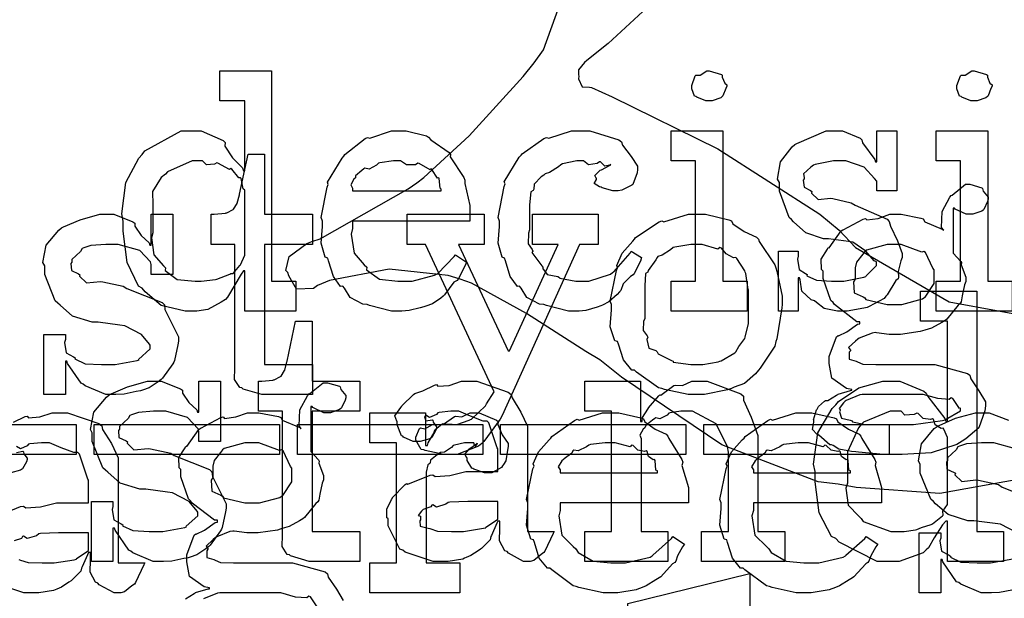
# Model space of a CAD drawing. Extents: x 0 to 8.5, y 0 to 11.
# Tile 356 of 379: x 5.465 to 5.92, y 9.241 to 9.508. Entities that reach past the tile are written whole.
import ezdxf

# ---------------------------------------------------------------- set-up
doc = ezdxf.new("R2010")
doc.units = 0
doc.layers.get('0').update_dxf_attribs({"linetype": 'CONTINUOUS'})

msp = doc.modelspace()

# ---------------------------------------------------------------- linework, layer by layer
at = {"color": 0}
for points in [[(5.92632, 9.29579), (5.89031, 9.28928), (5.85157, 9.29215), (5.84326, 9.29362), (5.83404, 9.29471), (5.78939, 9.31185), (5.74306, 9.34304), (5.73301, 9.35113), (5.72661, 9.35493), (5.69911, 9.37261), (5.67367, 9.38661), (5.66835, 9.38846), (5.66282, 9.39014), (5.63553, 9.39301), (5.60801, 9.38781), (5.60238, 9.38542), (5.60238, 9.38542), (5.60058, 9.38417), (5.59278, 9.38374), (5.58914, 9.38997), (5.58871, 9.3915), (5.58783, 9.39242), (5.58931, 9.39893), (5.59744, 9.40494), (5.59978, 9.40582), (5.60363, 9.40701), (5.64437, 9.43012), (5.64839, 9.43294), (5.65153, 9.43539), (5.67258, 9.45475), (5.69754, 9.4821), (5.70264, 9.4885), (5.70697, 9.49447), (5.71837, 9.52615)], [(5.76497, 9.52349), (5.73693, 9.4974), (5.72694, 9.48958), (5.72592, 9.48861), (5.72314, 9.48519), (5.72314, 9.48286), (5.72325, 9.48221), (5.72319, 9.48101), (5.72483, 9.47732), (5.72825, 9.47721), (5.72911, 9.477), (5.73876, 9.47276), (5.7876, 9.44868), (5.83485, 9.4184), (5.84369, 9.41103), (5.85124, 9.403), (5.89458, 9.37793), (5.94185, 9.36925)], [(5.54135, 9.24061), (5.54536, 9.24311), (5.5459, 9.24333), (5.54606, 9.24354), (5.55186, 9.24517), (5.5524, 9.24528), (5.5524, 9.24571), (5.54997, 9.2461), (5.54318, 9.25087), (5.54199, 9.25776), (5.54199, 9.26004), (5.54194, 9.26096), (5.54542, 9.27001), (5.54611, 9.27067), (5.54622, 9.27051), (5.55018, 9.27229), (5.55512, 9.27587), (5.5561, 9.2761), (5.5561, 9.27696), (5.55474, 9.27701), (5.54449, 9.28489), (5.54372, 9.28586), (5.54275, 9.28683), (5.53917, 9.29704), (5.53917, 9.3004), (5.53836, 9.30117), (5.53831, 9.30599), (5.54113, 9.31049), (5.54156, 9.31125), (5.54194, 9.31108), (5.54753, 9.31896), (5.54829, 9.3195), (5.54844, 9.31956), (5.55772, 9.32443), (5.55871, 9.32471), (5.5594, 9.32406), (5.56461, 9.32471), (5.5701, 9.32667), (5.57194, 9.32667), (5.57531, 9.32667), (5.58442, 9.32487), (5.58539, 9.32449), (5.58615, 9.32319), (5.59429, 9.31982), (5.59494, 9.31928), (5.59397, 9.32058), (5.59429, 9.32801), (5.59782, 9.33453), (5.59842, 9.33535), (5.5989, 9.3355), (5.60504, 9.34056), (5.6071, 9.34056), (5.6071, 9.34056), (5.61253, 9.33892), (5.61296, 9.3386), (5.61322, 9.33735), (5.61556, 9.33458), (5.61556, 9.33361), (5.61518, 9.33251), (5.61356, 9.32894), (5.61317, 9.32861), (5.61263, 9.32813), (5.60846, 9.32667), (5.6071, 9.32667), (5.60531, 9.32667), (5.60032, 9.32904), (5.59993, 9.32949), (5.59928, 9.32949), (5.59928, 9.30994), (5.59939, 9.30871), (5.60286, 9.3049), (5.60319, 9.30431), (5.60297, 9.30333), (5.60514, 9.29758), (5.60514, 9.29562), (5.60454, 9.29406), (5.60346, 9.28896), (5.60297, 9.28618), (5.60254, 9.28543), (5.60167, 9.28467), (5.59636, 9.27815), (5.5956, 9.27761), (5.59403, 9.27669), (5.58925, 9.27408), (5.58615, 9.27317), (5.58518, 9.27285), (5.58399, 9.2724), (5.57493, 9.27111), (5.57194, 9.27111), (5.56976, 9.27111), (5.56392, 9.27186), (5.56326, 9.27197), (5.56185, 9.27175), (5.55583, 9.26932), (5.55524, 9.26893), (5.5541, 9.26807), (5.55089, 9.26503), (5.55176, 9.26389), (5.55176, 9.26351), (5.55122, 9.26286), (5.55126, 9.25971), (5.55447, 9.25879), (5.55501, 9.25851), (5.55501, 9.25851), (5.55757, 9.25738), (5.56358, 9.25722), (5.56565, 9.25722), (5.58539, 9.25722), (5.59082, 9.25722), (5.6059, 9.2531), (5.6071, 9.25222), (5.60742, 9.25065), (5.61117, 9.24511), (5.61426, 9.2399)], [(5.46181, 9.32232), (5.46712, 9.32493), (5.4681, 9.32514), (5.46881, 9.32437), (5.47401, 9.32476), (5.47965, 9.32667), (5.48156, 9.32667), (5.48682, 9.32667), (5.50131, 9.32161), (5.50261, 9.32058), (5.50304, 9.31896), (5.50706, 9.31244), (5.51019, 9.30588), (5.51019, 9.30365), (5.51019, 9.25722), (5.52257, 9.25722), (5.52214, 9.25629), (5.51828, 9.24815), (5.51779, 9.24744), (5.5166, 9.24664), (5.51318, 9.24388), (5.51139, 9.24333), (5.51085, 9.24333), (5.50836, 9.24333), (5.50142, 9.24713), (5.50087, 9.24789), (5.49968, 9.24826), (5.49724, 9.25287), (5.4974, 9.25857), (5.4974, 9.26047), (5.4974, 9.26199), (5.49653, 9.26199), (5.49599, 9.26101), (5.4936, 9.25543), (5.49328, 9.25483), (5.49294, 9.25336), (5.48899, 9.2494), (5.4885, 9.24897), (5.48736, 9.24826), (5.48394, 9.24604), (5.48182, 9.24511), (5.48112, 9.24485), (5.48025, 9.24447), (5.47358, 9.24333), (5.47136, 9.24333), (5.47136, 9.24333), (5.46664, 9.24333), (5.45361, 9.24767)], [(5.92606, 9.27106), (5.91829, 9.27513), (5.91596, 9.27544), (5.90597, 9.27675), (5.90326, 9.27675), (5.89415, 9.27957), (5.88835, 9.28461), (5.88732, 9.28564), (5.88607, 9.28668), (5.88124, 9.29878), (5.88124, 9.30279), (5.88037, 9.30436), (5.88189, 9.31233), (5.88775, 9.31933), (5.88906, 9.32036), (5.88997, 9.32081), (5.89757, 9.32417), (5.90679, 9.32667), (5.90989, 9.32667), (5.91314, 9.32667), (5.92204, 9.32324)], [(5.45492, 9.27914), (5.46511, 9.28326), (5.46636, 9.28347), (5.4675, 9.28271), (5.47433, 9.2831), (5.48167, 9.285), (5.48415, 9.285), (5.49653, 9.285), (5.49653, 9.29542), (5.49621, 9.29596), (5.49235, 9.30751), (5.49154, 9.30821), (5.48969, 9.30821), (5.48389, 9.31049), (5.47851, 9.31278), (5.47678, 9.31278), (5.47478, 9.31278), (5.46935, 9.31222), (5.46875, 9.31213), (5.4681, 9.31136), (5.46496, 9.30994), (5.46322, 9.31099)], [(5.92529, 9.3099), (5.91521, 9.31278), (5.91183, 9.31278), (5.9095, 9.31278), (5.90261, 9.31228), (5.89936, 9.31114), (5.8986, 9.31082), (5.89779, 9.30951), (5.89382, 9.30578), (5.89382, 9.30453), (5.89333, 9.30388), (5.89356, 9.30063), (5.89686, 9.2991), (5.89751, 9.29867), (5.89729, 9.29801), (5.9005, 9.29492), (5.90701, 9.29557), (5.90815, 9.29542), (5.91749, 9.29346), (5.91917, 9.29232), (5.93549, 9.28581)], [(5.46317, 9.30832), (5.46604, 9.30886), (5.46636, 9.30865), (5.46653, 9.30772), (5.4681, 9.30567), (5.4681, 9.30496), (5.46783, 9.30399), (5.46593, 9.30072), (5.4655, 9.3004), (5.46506, 9.30003), (5.4605, 9.29889)], [(5.46431, 9.25879), (5.46506, 9.25851), (5.46506, 9.25851), (5.46853, 9.25738), (5.47504, 9.25722), (5.47721, 9.25722), (5.47721, 9.25722), (5.48063, 9.25722), (5.4899, 9.25868), (5.49089, 9.25896), (5.49083, 9.25911), (5.49653, 9.26292), (5.49653, 9.26417), (5.49653, 9.27111), (5.48568, 9.27111), (5.48264, 9.27111), (5.47433, 9.27078), (5.47353, 9.27067), (5.47244, 9.26981), (5.46815, 9.26844), (5.46636, 9.26953), (5.46593, 9.26938), (5.46556, 9.26856), (5.46203, 9.26742)], [(5.92361, 9.24468), (5.91797, 9.24354), (5.91417, 9.24333), (5.91292, 9.24333), (5.91292, 9.24333), (5.90944, 9.24333), (5.90001, 9.24735), (5.89903, 9.2481), (5.89806, 9.24854), (5.89176, 9.25776), (5.89144, 9.25874), (5.89079, 9.25874), (5.89079, 9.24333), (5.88081, 9.24333), (5.88081, 9.27111), (5.89079, 9.27111), (5.89079, 9.26872), (5.89035, 9.26736), (5.89111, 9.26258), (5.89458, 9.26079), (5.89535, 9.26025), (5.89524, 9.25982), (5.89996, 9.2576), (5.90756, 9.25722), (5.9101, 9.25722), (5.91379, 9.25722), (5.92399, 9.25906)], [(5.60226, 9.23693), (5.59912, 9.24154), (5.59842, 9.24181), (5.59754, 9.24104), (5.59224, 9.24143), (5.58544, 9.24333), (5.58322, 9.24333), (5.55718, 9.24333), (5.5561, 9.24317), (5.54975, 9.24061)]]:
    msp.add_lwpolyline(points, dxfattribs=at)
for points in [[(5.54492, 9.37364), (5.54118, 9.37364), (5.53006, 9.37631), (5.52274, 9.38254), (5.52126, 9.38428), (5.51958, 9.38519), (5.51443, 9.39615), (5.51258, 9.41054), (5.51258, 9.41531), (5.51193, 9.41868), (5.51378, 9.43311), (5.51981, 9.44439), (5.52126, 9.44612), (5.52251, 9.44769), (5.53928, 9.45697), (5.54492, 9.45697), (5.54861, 9.45697), (5.55871, 9.45247), (5.55968, 9.45156), (5.55957, 9.44997), (5.5631, 9.44456), (5.56771, 9.43983), (5.56814, 9.43853), (5.56879, 9.43853), (5.56879, 9.47086), (5.55729, 9.47086), (5.55729, 9.48475), (5.58117, 9.48475), (5.58117, 9.38753), (5.59244, 9.38753), (5.59244, 9.37364), (5.56879, 9.37364), (5.56879, 9.39231), (5.56814, 9.39231), (5.56706, 9.39068), (5.56082, 9.38004), (5.5599, 9.37907), (5.55789, 9.37776), (5.55165, 9.37435), (5.5466, 9.37364), (5.54492, 9.37364)], [(5.78358, 9.47086), (5.78207, 9.47086), (5.77783, 9.4725), (5.7775, 9.47282), (5.77681, 9.47299), (5.77556, 9.47646), (5.77556, 9.4776), (5.77556, 9.47803), (5.77556, 9.47803), (5.77718, 9.48247), (5.7775, 9.48281), (5.7775, 9.48281), (5.7794, 9.48281), (5.7825, 9.48475), (5.78358, 9.48475), (5.78358, 9.48475), (5.78928, 9.48312), (5.78965, 9.48281), (5.78965, 9.48188), (5.79081, 9.47911), (5.79183, 9.47831), (5.79183, 9.47803), (5.79183, 9.4776), (5.79135, 9.47657), (5.78999, 9.47314), (5.78965, 9.47282), (5.78901, 9.47233), (5.78494, 9.47086), (5.78358, 9.47086)], [(5.90619, 9.47086), (5.90468, 9.47086), (5.90044, 9.4725), (5.90012, 9.47282), (5.89942, 9.47299), (5.89817, 9.47646), (5.89817, 9.4776), (5.89817, 9.47803), (5.89817, 9.47803), (5.89979, 9.48247), (5.90012, 9.48281), (5.90012, 9.48281), (5.90201, 9.48281), (5.90511, 9.48475), (5.90619, 9.48475), (5.90619, 9.48475), (5.91189, 9.48312), (5.91228, 9.48281), (5.91228, 9.48188), (5.91342, 9.47911), (5.91444, 9.47831), (5.91444, 9.47803), (5.91444, 9.4776), (5.91396, 9.47657), (5.9126, 9.47314), (5.91228, 9.47282), (5.91162, 9.47233), (5.90756, 9.47086), (5.90619, 9.47086)], [(5.64035, 9.37364), (5.63661, 9.37364), (5.62646, 9.37619), (5.62538, 9.37668), (5.62332, 9.3769), (5.61746, 9.37993), (5.61486, 9.38428), (5.6141, 9.38514), (5.61312, 9.3851), (5.60975, 9.38971), (5.60753, 9.39692), (5.60715, 9.39817), (5.60596, 9.3986), (5.60417, 9.40506), (5.60476, 9.41276), (5.60476, 9.41531), (5.60417, 9.41689), (5.60693, 9.43099), (5.60736, 9.43224), (5.60699, 9.43326), (5.61376, 9.44439), (5.61453, 9.44526), (5.61507, 9.44601), (5.62451, 9.45344), (5.6256, 9.45394), (5.62668, 9.45356), (5.63661, 9.45697), (5.63992, 9.45697), (5.64339, 9.45697), (5.65278, 9.45464), (5.65381, 9.45415), (5.65479, 9.45281), (5.66331, 9.447), (5.66401, 9.44612), (5.66385, 9.44504), (5.67014, 9.43539), (5.67051, 9.43419), (5.67063, 9.43261), (5.6729, 9.42242), (5.6729, 9.419), (5.6729, 9.41531), (5.61865, 9.41531), (5.61865, 9.41183), (5.61806, 9.40918), (5.61936, 9.40044), (5.62408, 9.39512), (5.62517, 9.39404), (5.62511, 9.39268), (5.63103, 9.38835), (5.63965, 9.38753), (5.64253, 9.38753), (5.64626, 9.38753), (5.65653, 9.39025), (5.6575, 9.39079), (5.6581, 9.39111), (5.66564, 9.39882), (5.66618, 9.39968), (5.67139, 9.39621), (5.67079, 9.39481), (5.66749, 9.38846), (5.66704, 9.38775), (5.66547, 9.38704), (5.66118, 9.38112), (5.66054, 9.38058), (5.6594, 9.37961), (5.65554, 9.37696), (5.6525, 9.37592), (5.65164, 9.3756), (5.6499, 9.37517), (5.64475, 9.37392), (5.64144, 9.37364), (5.64035, 9.37364)], [(5.72239, 9.37364), (5.71858, 9.37364), (5.70828, 9.37619), (5.70719, 9.37668), (5.70514, 9.3769), (5.69928, 9.37993), (5.69667, 9.38428), (5.6959, 9.38514), (5.69493, 9.3851), (5.69157, 9.38971), (5.68935, 9.39692), (5.68896, 9.39817), (5.68778, 9.3986), (5.68599, 9.40506), (5.68658, 9.41276), (5.68658, 9.41531), (5.68599, 9.41694), (5.68875, 9.43121), (5.68918, 9.43246), (5.68881, 9.43349), (5.69575, 9.44482), (5.69656, 9.44569), (5.6971, 9.4464), (5.70714, 9.4535), (5.70828, 9.45394), (5.70936, 9.45356), (5.71994, 9.45697), (5.72347, 9.45697), (5.72835, 9.45697), (5.74181, 9.45285), (5.743, 9.45199), (5.74354, 9.45042), (5.7475, 9.44521), (5.75038, 9.44069), (5.75038, 9.43918), (5.75028, 9.43756), (5.74821, 9.43224), (5.74778, 9.43181), (5.74658, 9.43132), (5.74322, 9.42953), (5.74143, 9.42919), (5.74083, 9.42919), (5.73904, 9.42919), (5.73406, 9.43067), (5.73367, 9.43093), (5.73281, 9.43104), (5.73047, 9.43261), (5.7315, 9.43446), (5.7315, 9.43506), (5.73133, 9.43506), (5.73063, 9.43636), (5.73292, 9.43853), (5.73324, 9.43875), (5.73324, 9.43875), (5.73378, 9.43892), (5.73747, 9.44103), (5.73801, 9.44114), (5.73801, 9.44157), (5.73768, 9.44114), (5.73535, 9.44065), (5.73335, 9.4426), (5.73281, 9.44265), (5.73182, 9.44194), (5.72781, 9.44129), (5.72553, 9.44308), (5.72478, 9.44308), (5.72233, 9.44308), (5.71576, 9.44168), (5.715, 9.44135), (5.71386, 9.44032), (5.70979, 9.43778), (5.70768, 9.43707), (5.70719, 9.43658), (5.70589, 9.43576), (5.70269, 9.43235), (5.70247, 9.43007), (5.70221, 9.42942), (5.70117, 9.42876), (5.70047, 9.42275), (5.70047, 9.42074), (5.70047, 9.41118), (5.69997, 9.40972), (5.69993, 9.40483), (5.70171, 9.40218), (5.70199, 9.40142), (5.70156, 9.40072), (5.70622, 9.39458), (5.70676, 9.39404), (5.70649, 9.39356), (5.70861, 9.39051), (5.7136, 9.3896), (5.71436, 9.38926), (5.71446, 9.38883), (5.72185, 9.38753), (5.72433, 9.38753), (5.72797, 9.38753), (5.73801, 9.39079), (5.73888, 9.39144), (5.73947, 9.39176), (5.74701, 9.40044), (5.74756, 9.40142), (5.75233, 9.39839), (5.75185, 9.39681), (5.74886, 9.391), (5.74843, 9.39035), (5.74713, 9.38965), (5.74387, 9.38624), (5.74274, 9.38325), (5.74214, 9.38254), (5.74104, 9.38129), (5.73719, 9.37787), (5.73426, 9.37646), (5.73346, 9.37603), (5.73172, 9.37549), (5.72661, 9.37397), (5.72342, 9.37364), (5.72239, 9.37364)], [(5.766, 9.38753), (5.77729, 9.38753), (5.77729, 9.44308), (5.766, 9.44308), (5.766, 9.45697), (5.78988, 9.45697), (5.78988, 9.38753), (5.80117, 9.38753), (5.80117, 9.37364), (5.766, 9.37364), (5.766, 9.38753)], [(5.84494, 9.37364), (5.84289, 9.37364), (5.83686, 9.37483), (5.83322, 9.37765), (5.83236, 9.37842), (5.83074, 9.37879), (5.8265, 9.38286), (5.82568, 9.38807), (5.82542, 9.38906), (5.82476, 9.38906), (5.82476, 9.37364), (5.81565, 9.37364), (5.81565, 9.40142), (5.82476, 9.40142), (5.82476, 9.39903), (5.82443, 9.39763), (5.82519, 9.3929), (5.82818, 9.39111), (5.82889, 9.39057), (5.82883, 9.38997), (5.83328, 9.38792), (5.84022, 9.38753), (5.84256, 9.38753), (5.84592, 9.38753), (5.85519, 9.38937), (5.85601, 9.38971), (5.85618, 9.38992), (5.861, 9.39481), (5.861, 9.39643), (5.85992, 9.39692), (5.85612, 9.40136), (5.8501, 9.40549), (5.84799, 9.40576), (5.83886, 9.40707), (5.83653, 9.40707), (5.82824, 9.40989), (5.82264, 9.41493), (5.82172, 9.41596), (5.82064, 9.41699), (5.81608, 9.4291), (5.81608, 9.43311), (5.81526, 9.43468), (5.81663, 9.44265), (5.82206, 9.44965), (5.82324, 9.45068), (5.82417, 9.45111), (5.83778, 9.45697), (5.84233, 9.45697), (5.84532, 9.45697), (5.85351, 9.45356), (5.85428, 9.45285), (5.85454, 9.45139), (5.86029, 9.44374), (5.86057, 9.44265), (5.86122, 9.44265), (5.86122, 9.45697), (5.87033, 9.45697), (5.87033, 9.42919), (5.86122, 9.42919), (5.86122, 9.43375), (5.86014, 9.43494), (5.85525, 9.44021), (5.84685, 9.44308), (5.84407, 9.44308), (5.84104, 9.44308), (5.83263, 9.44146), (5.83192, 9.44114), (5.83068, 9.44021), (5.82721, 9.43713), (5.82758, 9.43544), (5.82758, 9.43485), (5.82715, 9.43414), (5.82753, 9.43093), (5.83046, 9.42942), (5.83106, 9.42899), (5.83089, 9.42822), (5.83399, 9.42524), (5.83979, 9.42589), (5.84082, 9.42572), (5.84928, 9.42378), (5.85113, 9.42264), (5.86589, 9.41613), (5.86686, 9.4151), (5.86746, 9.41297), (5.87076, 9.40619), (5.87294, 9.40033), (5.87294, 9.39839), (5.87218, 9.39697), (5.87104, 9.39199), (5.87125, 9.38932), (5.87099, 9.38861), (5.8699, 9.38781), (5.86594, 9.38118), (5.86535, 9.38058), (5.86447, 9.3795), (5.85753, 9.37571), (5.85667, 9.37537), (5.85508, 9.37494), (5.84744, 9.37364), (5.84494, 9.37364)], [(5.88861, 9.38753), (5.8999, 9.38753), (5.8999, 9.44308), (5.88861, 9.44308), (5.88861, 9.45697), (5.91249, 9.45697), (5.91249, 9.38753), (5.92378, 9.38753), (5.92378, 9.37364), (5.88861, 9.37364), (5.88861, 9.38753)], [(5.54861, 9.38753), (5.54861, 9.38753), (5.55518, 9.38829), (5.55578, 9.3884), (5.55578, 9.3884), (5.56179, 9.39074), (5.56228, 9.391), (5.56342, 9.391), (5.56651, 9.39475), (5.56685, 9.39512), (5.56685, 9.39512), (5.56879, 9.39953), (5.56879, 9.40099), (5.56879, 9.42964), (5.56808, 9.43018), (5.56717, 9.4349), (5.56685, 9.43528), (5.56603, 9.43522), (5.56272, 9.43935), (5.56228, 9.43961), (5.56174, 9.43913), (5.55637, 9.44211), (5.55578, 9.44222), (5.55485, 9.44163), (5.55106, 9.44125), (5.54921, 9.44308), (5.54861, 9.44308), (5.54449, 9.44308), (5.5331, 9.43804), (5.53212, 9.43701), (5.53017, 9.43549), (5.52604, 9.42893), (5.52626, 9.42279), (5.52626, 9.42074), (5.52626, 9.40989), (5.52561, 9.40756), (5.52675, 9.39963), (5.53114, 9.39464), (5.53212, 9.39361), (5.53201, 9.39242), (5.53749, 9.38829), (5.54579, 9.38753), (5.54861, 9.38753)], [(5.57964, 9.33507), (5.57661, 9.33507), (5.56803, 9.33763), (5.56749, 9.33811), (5.56646, 9.33837), (5.56407, 9.34207), (5.56424, 9.34728), (5.56424, 9.34896), (5.56424, 9.40451), (5.55317, 9.40451), (5.55317, 9.4184), (5.55469, 9.4184), (5.55469, 9.4184), (5.55979, 9.41894), (5.56011, 9.41906), (5.56044, 9.41911), (5.56337, 9.42062), (5.56358, 9.42079), (5.56358, 9.42079), (5.56521, 9.42333), (5.56532, 9.42361), (5.56532, 9.42361), (5.56629, 9.42736), (5.5664, 9.42774), (5.57032, 9.44618), (5.5779, 9.44618), (5.5779, 9.4184), (5.60004, 9.4184), (5.60004, 9.40451), (5.5779, 9.40451), (5.5779, 9.34896), (5.60004, 9.34896), (5.60004, 9.33507), (5.59907, 9.33507), (5.59685, 9.33507), (5.59614, 9.33507), (5.59489, 9.33507), (5.59207, 9.33507), (5.59115, 9.33507), (5.58974, 9.33507), (5.58653, 9.33507), (5.5855, 9.33507), (5.58404, 9.33507), (5.58074, 9.33507), (5.57964, 9.33507)], [(5.61865, 9.42919), (5.65967, 9.42919), (5.65967, 9.43007), (5.65913, 9.4305), (5.65875, 9.4349), (5.65858, 9.43528), (5.65793, 9.43517), (5.65533, 9.43913), (5.65489, 9.4394), (5.65451, 9.43901), (5.64942, 9.44189), (5.64882, 9.442), (5.64779, 9.44135), (5.64356, 9.44125), (5.64079, 9.44308), (5.63992, 9.44308), (5.63758, 9.44308), (5.63124, 9.44222), (5.63058, 9.442), (5.62978, 9.44114), (5.62631, 9.43935), (5.62429, 9.43967), (5.62386, 9.4394), (5.62289, 9.43864), (5.62001, 9.43625), (5.62001, 9.43549), (5.61996, 9.43528), (5.61925, 9.43463), (5.61789, 9.43201), (5.61865, 9.43056), (5.61865, 9.43007), (5.61865, 9.42919)], [(5.86843, 9.30729), (5.86421, 9.30729), (5.85265, 9.30838), (5.85151, 9.3086), (5.8495, 9.30871), (5.84358, 9.30985), (5.84093, 9.31153), (5.84022, 9.31185), (5.83936, 9.31179), (5.83425, 9.31635), (5.83393, 9.31685), (5.83344, 9.31674), (5.83132, 9.31885), (5.83197, 9.32226), (5.83197, 9.32335), (5.83182, 9.3234), (5.83322, 9.32796), (5.8335, 9.32835), (5.8335, 9.32835), (5.8341, 9.32954), (5.83697, 9.33197), (5.8374, 9.33225), (5.8374, 9.33225), (5.83849, 9.33236), (5.8425, 9.33485), (5.84304, 9.33507), (5.84321, 9.33529), (5.84901, 9.33692), (5.84956, 9.33703), (5.84956, 9.33746), (5.84711, 9.33783), (5.84033, 9.34261), (5.83914, 9.3495), (5.83914, 9.35178), (5.83908, 9.35271), (5.84256, 9.36176), (5.84326, 9.36242), (5.84337, 9.36225), (5.84733, 9.36404), (5.85226, 9.36762), (5.85325, 9.36783), (5.85325, 9.36871), (5.85189, 9.36876), (5.84164, 9.37663), (5.84088, 9.37761), (5.8399, 9.37858), (5.83632, 9.38878), (5.83632, 9.39214), (5.8355, 9.3929), (5.83544, 9.39774), (5.83826, 9.40224), (5.83871, 9.403), (5.83908, 9.40283), (5.84467, 9.41069), (5.84543, 9.41124), (5.8456, 9.41129), (5.85487, 9.41618), (5.85585, 9.41644), (5.85656, 9.41581), (5.86176, 9.41644), (5.86724, 9.4184), (5.86908, 9.4184), (5.87244, 9.4184), (5.88157, 9.41661), (5.88254, 9.41624), (5.88331, 9.41493), (5.89144, 9.41157), (5.89208, 9.41103), (5.89111, 9.41233), (5.89144, 9.41976), (5.89497, 9.42626), (5.89556, 9.42708), (5.89606, 9.42725), (5.90218, 9.43229), (5.90424, 9.43229), (5.90424, 9.43229), (5.90967, 9.43067), (5.9101, 9.43033), (5.91038, 9.4291), (5.91271, 9.42632), (5.91271, 9.42535), (5.91233, 9.42426), (5.91069, 9.42068), (5.91032, 9.42036), (5.90978, 9.41986), (5.9056, 9.4184), (5.90424, 9.4184), (5.90246, 9.4184), (5.89746, 9.42079), (5.89708, 9.42122), (5.89643, 9.42122), (5.89643, 9.40169), (5.89654, 9.40044), (5.90001, 9.39665), (5.90033, 9.39606), (5.90012, 9.39507), (5.90229, 9.38932), (5.90229, 9.38737), (5.90169, 9.38579), (5.90061, 9.38069), (5.90012, 9.37793), (5.89968, 9.37717), (5.89882, 9.37642), (5.8935, 9.3699), (5.89274, 9.36936), (5.89117, 9.36843), (5.88639, 9.36583), (5.88331, 9.3649), (5.88232, 9.36458), (5.88113, 9.36415), (5.87207, 9.36285), (5.86908, 9.36285), (5.86692, 9.36285), (5.86106, 9.36361), (5.8604, 9.36372), (5.859, 9.3635), (5.85297, 9.36106), (5.85238, 9.36068), (5.85124, 9.35981), (5.84804, 9.35678), (5.8489, 9.35562), (5.8489, 9.35525), (5.84836, 9.3546), (5.84842, 9.35146), (5.85161, 9.35053), (5.85215, 9.35026), (5.85215, 9.35026), (5.85471, 9.34913), (5.86074, 9.34896), (5.86279, 9.34896), (5.88254, 9.34896), (5.88797, 9.34896), (5.90306, 9.34483), (5.90424, 9.34397), (5.90457, 9.34239), (5.90831, 9.33686), (5.9114, 9.33165), (5.9114, 9.32986), (5.91114, 9.32747), (5.90826, 9.31967), (5.90235, 9.31461), (5.90056, 9.31358), (5.89822, 9.31201), (5.88629, 9.30811), (5.87289, 9.30729), (5.86843, 9.30729)], [(5.50792, 9.33507), (5.50444, 9.33507), (5.49501, 9.33908), (5.49403, 9.33985), (5.49306, 9.34028), (5.48676, 9.3495), (5.48643, 9.35047), (5.48579, 9.35047), (5.48579, 9.33507), (5.47581, 9.33507), (5.47581, 9.36285), (5.48579, 9.36285), (5.48579, 9.36046), (5.48535, 9.3591), (5.48611, 9.35433), (5.48958, 9.35254), (5.49035, 9.352), (5.49024, 9.35157), (5.49496, 9.34933), (5.50256, 9.34896), (5.5051, 9.34896), (5.50879, 9.34896), (5.51899, 9.35081), (5.51986, 9.35113), (5.51969, 9.35135), (5.52507, 9.35622), (5.52507, 9.35786), (5.52474, 9.35835), (5.52106, 9.36279), (5.51329, 9.36686), (5.51096, 9.36719), (5.50097, 9.36849), (5.49826, 9.36849), (5.48915, 9.37131), (5.48335, 9.37636), (5.48232, 9.37739), (5.48107, 9.37842), (5.47624, 9.39051), (5.47624, 9.39453), (5.47537, 9.39611), (5.47689, 9.40408), (5.48275, 9.41108), (5.48406, 9.41211), (5.48497, 9.41254), (5.49257, 9.4159), (5.50179, 9.4184), (5.50489, 9.4184), (5.50814, 9.4184), (5.51704, 9.41499), (5.5179, 9.41428), (5.5179, 9.41287), (5.52089, 9.40858), (5.52453, 9.40517), (5.52485, 9.40408), (5.5255, 9.40408), (5.5255, 9.4184), (5.53549, 9.4184), (5.53549, 9.39063), (5.5255, 9.39063), (5.5255, 9.39518), (5.52512, 9.39638), (5.52029, 9.40164), (5.51019, 9.40451), (5.50683, 9.40451), (5.5045, 9.40451), (5.49761, 9.40403), (5.49436, 9.40289), (5.4936, 9.40256), (5.49278, 9.40126), (5.48882, 9.39751), (5.48882, 9.39626), (5.48833, 9.39561), (5.48856, 9.39236), (5.49186, 9.39085), (5.49251, 9.3904), (5.49229, 9.38976), (5.4955, 9.38667), (5.50201, 9.38732), (5.50315, 9.38715), (5.51247, 9.38519), (5.51417, 9.38406), (5.53049, 9.37756), (5.53157, 9.37651), (5.53179, 9.3744), (5.53515, 9.36762), (5.53808, 9.36176), (5.53808, 9.35981), (5.53782, 9.35807), (5.53624, 9.35081), (5.53592, 9.35004), (5.53554, 9.34924), (5.53071, 9.34261), (5.53006, 9.34201), (5.52875, 9.34099), (5.52458, 9.33822), (5.52143, 9.33713), (5.52051, 9.33681), (5.51861, 9.33643), (5.51297, 9.33529), (5.50917, 9.33507), (5.50792, 9.33507)], [(5.6639, 9.30729), (5.66081, 9.30729), (5.65218, 9.30914), (5.65153, 9.30946), (5.65039, 9.30963), (5.64785, 9.31392), (5.64785, 9.31532), (5.64785, 9.31532), (5.64963, 9.31939), (5.65001, 9.31967), (5.65001, 9.31967), (5.65201, 9.31928), (5.65554, 9.32118), (5.65674, 9.32118), (5.65674, 9.32118), (5.66114, 9.32118), (5.6626, 9.32118), (5.6626, 9.32118), (5.66476, 9.32118), (5.66476, 9.32118), (5.66439, 9.32118), (5.66351, 9.32118), (5.66325, 9.32118), (5.66254, 9.32118), (5.66092, 9.32118), (5.66043, 9.32118), (5.66151, 9.32118), (5.66396, 9.32118), (5.66476, 9.32118), (5.66689, 9.32118), (5.67253, 9.32319), (5.67324, 9.32357), (5.67372, 9.32374), (5.68007, 9.32992), (5.68061, 9.33074), (5.68408, 9.33637), (5.6524, 9.40451), (5.64393, 9.40451), (5.64393, 9.4184), (5.67953, 9.4184), (5.67953, 9.40451), (5.66758, 9.40451), (5.6906, 9.35525), (5.69125, 9.35525), (5.71382, 9.40451), (5.70188, 9.40451), (5.70188, 9.4184), (5.73226, 9.4184), (5.73226, 9.40451), (5.72358, 9.40451), (5.68778, 9.32531), (5.68696, 9.32368), (5.67942, 9.31337), (5.67844, 9.3125), (5.67686, 9.31119), (5.6671, 9.30729), (5.6639, 9.30729)], [(5.77794, 9.33507), (5.77387, 9.33507), (5.76286, 9.33746), (5.76167, 9.33789), (5.76014, 9.33817), (5.74994, 9.34549), (5.74908, 9.34636), (5.74778, 9.34636), (5.74403, 9.35107), (5.74169, 9.35835), (5.74126, 9.3596), (5.74001, 9.35997), (5.73779, 9.36638), (5.73844, 9.37418), (5.73844, 9.37674), (5.73779, 9.37831), (5.74078, 9.39242), (5.74126, 9.39367), (5.74083, 9.39475), (5.74328, 9.4005), (5.74821, 9.40603), (5.74908, 9.4069), (5.74957, 9.40767), (5.76042, 9.41493), (5.76167, 9.41536), (5.76264, 9.41499), (5.77408, 9.4184), (5.77794, 9.4184), (5.78196, 9.4184), (5.79275, 9.4159), (5.794, 9.41536), (5.7946, 9.41401), (5.79981, 9.41049), (5.8055, 9.40788), (5.80637, 9.4069), (5.80669, 9.40582), (5.81392, 9.39497), (5.8144, 9.39367), (5.81489, 9.39214), (5.81743, 9.38058), (5.81743, 9.37674), (5.81717, 9.37517), (5.81489, 9.36089), (5.8144, 9.3596), (5.81392, 9.35747), (5.80724, 9.34733), (5.80637, 9.34636), (5.80507, 9.34462), (5.79997, 9.34011), (5.79519, 9.33843), (5.794, 9.33789), (5.7921, 9.33718), (5.78147, 9.33507), (5.77794, 9.33507)], [(5.77794, 9.34896), (5.7806, 9.34896), (5.78782, 9.35026), (5.78857, 9.35047), (5.78911, 9.35064), (5.79546, 9.35439), (5.79596, 9.35482), (5.79596, 9.35482), (5.79731, 9.35732), (5.80007, 9.36094), (5.80029, 9.36154), (5.80029, 9.36154), (5.80181, 9.36789), (5.80181, 9.37001), (5.80181, 9.38346), (5.80165, 9.38368), (5.80051, 9.39111), (5.80029, 9.39171), (5.80007, 9.39231), (5.79644, 9.398), (5.79596, 9.39844), (5.79486, 9.39833), (5.79144, 9.40013), (5.78933, 9.40278), (5.78857, 9.403), (5.7876, 9.40224), (5.78033, 9.40451), (5.77794, 9.40451), (5.77518, 9.40451), (5.76764, 9.40326), (5.76687, 9.403), (5.76574, 9.40201), (5.76178, 9.39958), (5.75988, 9.39887), (5.7595, 9.39844), (5.75896, 9.39735), (5.75537, 9.39236), (5.75515, 9.39171), (5.75407, 9.391), (5.75385, 9.38536), (5.75385, 9.38346), (5.75385, 9.37001), (5.75325, 9.36893), (5.75304, 9.36475), (5.75493, 9.36219), (5.75515, 9.36154), (5.75472, 9.36051), (5.75564, 9.35644), (5.759, 9.35536), (5.7595, 9.35482), (5.75993, 9.35389), (5.76611, 9.35075), (5.76687, 9.35047), (5.76693, 9.3501), (5.77518, 9.34896), (5.77794, 9.34896)], [(5.86931, 9.37674), (5.87272, 9.37674), (5.88222, 9.37929), (5.88297, 9.37978), (5.88351, 9.3801), (5.88775, 9.38639), (5.88775, 9.38846), (5.88775, 9.39279), (5.8871, 9.39356), (5.88374, 9.40076), (5.88297, 9.40126), (5.882, 9.40093), (5.87244, 9.40451), (5.86931, 9.40451), (5.86589, 9.40451), (5.85639, 9.40181), (5.85563, 9.40126), (5.85471, 9.40001), (5.85178, 9.39632), (5.85107, 9.39372), (5.85107, 9.39279), (5.85107, 9.38846), (5.85037, 9.38721), (5.85064, 9.38211), (5.85487, 9.38032), (5.85563, 9.37978), (5.85612, 9.37901), (5.866, 9.37674), (5.86931, 9.37674)], [(5.86774, 9.25786), (5.86133, 9.25786), (5.84375, 9.26676), (5.84212, 9.2685), (5.84017, 9.26942), (5.83442, 9.28039), (5.83257, 9.29476), (5.83257, 9.29953), (5.83187, 9.3029), (5.83388, 9.31733), (5.8405, 9.32861), (5.84212, 9.33035), (5.84343, 9.33192), (5.85286, 9.33811), (5.86399, 9.34119), (5.86774, 9.34119), (5.87181, 9.34119), (5.88297, 9.33669), (5.884, 9.33578), (5.88471, 9.33421), (5.89264, 9.32406), (5.89312, 9.32275), (5.89378, 9.32275), (5.89378, 9.36897), (5.8814, 9.36897), (5.8814, 9.38286), (5.90744, 9.38286), (5.90744, 9.27175), (5.91982, 9.27175), (5.91982, 9.25786), (5.89378, 9.25786), (5.89378, 9.27653), (5.89312, 9.27653), (5.89154, 9.2749), (5.88775, 9.26882), (5.88504, 9.26426), (5.884, 9.26329), (5.88265, 9.26193), (5.87142, 9.25786), (5.86774, 9.25786)], [(5.60161, 9.25786), (5.59858, 9.25786), (5.59, 9.26042), (5.58946, 9.2609), (5.58843, 9.26118), (5.58604, 9.26486), (5.58621, 9.27007), (5.58621, 9.27175), (5.58621, 9.32731), (5.57514, 9.32731), (5.57514, 9.34119), (5.57667, 9.34119), (5.57667, 9.34119), (5.58176, 9.34174), (5.58208, 9.34185), (5.58242, 9.3419), (5.58535, 9.34343), (5.58556, 9.34358), (5.58556, 9.34358), (5.58718, 9.34614), (5.58729, 9.3464), (5.58729, 9.3464), (5.58826, 9.35015), (5.58838, 9.35053), (5.59229, 9.36897), (5.59988, 9.36897), (5.59988, 9.34119), (5.62201, 9.34119), (5.62201, 9.32731), (5.59988, 9.32731), (5.59988, 9.27175), (5.62201, 9.27175), (5.62201, 9.25786), (5.62104, 9.25786), (5.61882, 9.25786), (5.61811, 9.25786), (5.61686, 9.25786), (5.61404, 9.25786), (5.61312, 9.25786), (5.61171, 9.25786), (5.60851, 9.25786), (5.60747, 9.25786), (5.60601, 9.25786), (5.60271, 9.25786), (5.60161, 9.25786)], [(5.52994, 9.25786), (5.52647, 9.25786), (5.51704, 9.26187), (5.51606, 9.26264), (5.51508, 9.26307), (5.50879, 9.27229), (5.50846, 9.27328), (5.50782, 9.27328), (5.50782, 9.25786), (5.49783, 9.25786), (5.49783, 9.28564), (5.50782, 9.28564), (5.50782, 9.28326), (5.50738, 9.2819), (5.50814, 9.27713), (5.51161, 9.27533), (5.51237, 9.27479), (5.51226, 9.27436), (5.51699, 9.27214), (5.52458, 9.27175), (5.52713, 9.27175), (5.53082, 9.27175), (5.54101, 9.2736), (5.54189, 9.27393), (5.54172, 9.27414), (5.5471, 9.27903), (5.5471, 9.28065), (5.54676, 9.28114), (5.54308, 9.2856), (5.53532, 9.28965), (5.53299, 9.28999), (5.523, 9.29129), (5.52029, 9.29129), (5.51118, 9.29411), (5.50537, 9.29915), (5.50435, 9.30018), (5.5031, 9.30122), (5.49826, 9.31332), (5.49826, 9.31733), (5.4974, 9.3189), (5.49892, 9.32687), (5.50478, 9.33388), (5.50608, 9.3349), (5.507, 9.33535), (5.5146, 9.33871), (5.52382, 9.34119), (5.52692, 9.34119), (5.53017, 9.34119), (5.53907, 9.33778), (5.53993, 9.33708), (5.53993, 9.33567), (5.54292, 9.33138), (5.54656, 9.32796), (5.54688, 9.32687), (5.54753, 9.32687), (5.54753, 9.34119), (5.55751, 9.34119), (5.55751, 9.31342), (5.54753, 9.31342), (5.54753, 9.31799), (5.54715, 9.31917), (5.54232, 9.32443), (5.53222, 9.32731), (5.52886, 9.32731), (5.52653, 9.32731), (5.51964, 9.32682), (5.51639, 9.32568), (5.51563, 9.32536), (5.51481, 9.32406), (5.51085, 9.32032), (5.51085, 9.31907), (5.51036, 9.31842), (5.51058, 9.31515), (5.51389, 9.31364), (5.51454, 9.31321), (5.51432, 9.31256), (5.51753, 9.30946), (5.52403, 9.31011), (5.52518, 9.30994), (5.5345, 9.308), (5.53618, 9.30686), (5.55251, 9.30035), (5.5536, 9.29932), (5.55382, 9.29719), (5.55718, 9.29042), (5.56011, 9.28456), (5.56011, 9.28261), (5.55985, 9.28088), (5.55826, 9.2736), (5.55794, 9.27285), (5.55757, 9.27203), (5.55274, 9.2654), (5.55208, 9.26481), (5.55078, 9.26378), (5.5466, 9.26101), (5.54346, 9.25993), (5.54254, 9.2596), (5.54064, 9.25922), (5.535, 9.25808), (5.53119, 9.25786), (5.52994, 9.25786)], [(5.66069, 9.25786), (5.65597, 9.25786), (5.64296, 9.26221), (5.64182, 9.26307), (5.64057, 9.26357), (5.6351, 9.27431), (5.6351, 9.27783), (5.63456, 9.2781), (5.6345, 9.28201), (5.63672, 9.28651), (5.63704, 9.28717), (5.63693, 9.28728), (5.64301, 9.29346), (5.64378, 9.29389), (5.64426, 9.29368), (5.65446, 9.29779), (5.65571, 9.29801), (5.65685, 9.29725), (5.66368, 9.29764), (5.67101, 9.29953), (5.6735, 9.29953), (5.68587, 9.29953), (5.68587, 9.30994), (5.68554, 9.31049), (5.68169, 9.32206), (5.68088, 9.32275), (5.67904, 9.32275), (5.67324, 9.32503), (5.66786, 9.32731), (5.66613, 9.32731), (5.66411, 9.32731), (5.65869, 9.32676), (5.6581, 9.32667), (5.65744, 9.3259), (5.65429, 9.32449), (5.65256, 9.32553), (5.65224, 9.32536), (5.65224, 9.32514), (5.65196, 9.32482), (5.6525, 9.32286), (5.65539, 9.3234), (5.65571, 9.32319), (5.65587, 9.32226), (5.65744, 9.32021), (5.65744, 9.3195), (5.65717, 9.31853), (5.65528, 9.31526), (5.65483, 9.31494), (5.6544, 9.31456), (5.64985, 9.31342), (5.64833, 9.31342), (5.64671, 9.31342), (5.64225, 9.31543), (5.64182, 9.31581), (5.64128, 9.31603), (5.63921, 9.32107), (5.63921, 9.32275), (5.63906, 9.32275), (5.63818, 9.32519), (5.641, 9.32915), (5.64139, 9.32969), (5.64165, 9.33008), (5.64681, 9.33513), (5.64746, 9.33556), (5.64746, 9.3355), (5.65115, 9.33686), (5.65647, 9.33946), (5.65744, 9.33968), (5.65815, 9.33892), (5.66336, 9.33931), (5.669, 9.34119), (5.6709, 9.34119), (5.67617, 9.34119), (5.69065, 9.33615), (5.69194, 9.33513), (5.69239, 9.3335), (5.6964, 9.32699), (5.69954, 9.32042), (5.69954, 9.31819), (5.69954, 9.27175), (5.71192, 9.27175), (5.71149, 9.27083), (5.70763, 9.26269), (5.70714, 9.26199), (5.70594, 9.26118), (5.70253, 9.2584), (5.70074, 9.25786), (5.70019, 9.25786), (5.69769, 9.25786), (5.69075, 9.26167), (5.69021, 9.26243), (5.68901, 9.26281), (5.68658, 9.26742), (5.68674, 9.27311), (5.68674, 9.27501), (5.68674, 9.27653), (5.68587, 9.27653), (5.68533, 9.27556), (5.68294, 9.26997), (5.68261, 9.26938), (5.68229, 9.2679), (5.67833, 9.26394), (5.67785, 9.26351), (5.67671, 9.26281), (5.67329, 9.26058), (5.67117, 9.25965), (5.67046, 9.25939), (5.6696, 9.259), (5.66292, 9.25786), (5.66069, 9.25786)], [(5.72607, 9.27175), (5.73844, 9.27175), (5.73844, 9.32731), (5.72607, 9.32731), (5.72607, 9.34119), (5.7519, 9.34119), (5.7519, 9.32254), (5.75256, 9.32254), (5.75256, 9.32254), (5.75282, 9.32449), (5.75521, 9.32829), (5.75558, 9.32883), (5.75549, 9.32889), (5.76025, 9.33447), (5.76079, 9.3349), (5.76118, 9.33475), (5.76725, 9.33919), (5.76796, 9.33946), (5.76796, 9.33946), (5.77121, 9.33925), (5.77561, 9.34119), (5.77707, 9.34119), (5.78267, 9.34119), (5.79829, 9.33544), (5.79943, 9.33425), (5.79953, 9.33251), (5.80296, 9.32465), (5.80615, 9.31608), (5.80615, 9.31321), (5.80615, 9.27175), (5.81853, 9.27175), (5.81853, 9.25786), (5.78011, 9.25786), (5.78011, 9.27175), (5.79249, 9.27175), (5.79249, 9.30843), (5.79204, 9.31088), (5.78678, 9.3215), (5.77588, 9.32731), (5.77229, 9.32731), (5.77046, 9.32731), (5.76551, 9.32661), (5.76492, 9.32644), (5.76417, 9.32557), (5.76085, 9.32389), (5.75885, 9.32433), (5.7584, 9.32406), (5.75732, 9.32329), (5.75424, 9.32081), (5.75396, 9.31999), (5.75385, 9.31972), (5.7531, 9.31907), (5.75151, 9.31635), (5.75211, 9.31467), (5.75211, 9.31407), (5.75211, 9.27175), (5.76449, 9.27175), (5.76449, 9.25786), (5.72607, 9.25786), (5.72607, 9.27175)], [(5.84413, 9.32769), (5.84381, 9.32704), (5.84483, 9.32411), (5.84879, 9.32319), (5.84978, 9.32292), (5.84983, 9.32249), (5.85519, 9.3214), (5.86285, 9.32118), (5.8654, 9.32118), (5.87321, 9.32118), (5.8781, 9.32118), (5.89154, 9.32303), (5.89274, 9.32335), (5.8929, 9.32351), (5.8999, 9.32747), (5.8999, 9.32878), (5.89942, 9.32867), (5.89626, 9.33328), (5.89556, 9.33356), (5.89469, 9.33279), (5.88938, 9.33317), (5.8826, 9.33507), (5.88037, 9.33507), (5.85433, 9.33507), (5.85325, 9.3349), (5.8469, 9.33236), (5.84651, 9.33203), (5.84581, 9.33122), (5.84369, 9.32867), (5.84413, 9.32796), (5.84413, 9.32769)], [(5.62657, 9.25722), (5.63894, 9.25722), (5.63894, 9.31278), (5.62657, 9.31278), (5.62657, 9.32667), (5.6524, 9.32667), (5.6524, 9.31147), (5.65326, 9.31147), (5.65326, 9.31147), (5.6536, 9.31267), (5.65576, 9.31646), (5.65608, 9.31689), (5.65608, 9.31689), (5.65679, 9.3189), (5.66, 9.32135), (5.66043, 9.32167), (5.66069, 9.3214), (5.66575, 9.32493), (5.66629, 9.32514), (5.66629, 9.32503), (5.66922, 9.32476), (5.67301, 9.32667), (5.67432, 9.32667), (5.67725, 9.32667), (5.68528, 9.32324), (5.68604, 9.32254), (5.68576, 9.32118), (5.68788, 9.31651), (5.6906, 9.31244), (5.6906, 9.31104), (5.69038, 9.3094), (5.68956, 9.30447), (5.68842, 9.30268), (5.68799, 9.30214), (5.68756, 9.30132), (5.683, 9.29889), (5.68147, 9.29889), (5.67969, 9.29889), (5.67475, 9.30051), (5.67432, 9.30083), (5.67383, 9.301), (5.67171, 9.30464), (5.67171, 9.30583), (5.67144, 9.30583), (5.67057, 9.30746), (5.67279, 9.30994), (5.67301, 9.31017), (5.67296, 9.31017), (5.6729, 9.31017), (5.67594, 9.31228), (5.67626, 9.31233), (5.67626, 9.31256), (5.67617, 9.31218), (5.67518, 9.31104), (5.67469, 9.31278), (5.67453, 9.31278), (5.67393, 9.31278), (5.67258, 9.31278), (5.67215, 9.31278), (5.67042, 9.31278), (5.66575, 9.31168), (5.66521, 9.31147), (5.66444, 9.31054), (5.66118, 9.30838), (5.65929, 9.30832), (5.6589, 9.308), (5.65782, 9.30724), (5.65474, 9.30469), (5.65451, 9.30354), (5.65435, 9.30322), (5.65343, 9.30251), (5.65261, 9.29915), (5.65261, 9.29801), (5.65261, 9.25722), (5.66824, 9.25722), (5.66824, 9.24333), (5.62657, 9.24333), (5.62657, 9.25722)], [(5.73861, 9.24333), (5.73449, 9.24333), (5.72331, 9.24588), (5.72211, 9.24636), (5.72071, 9.24664), (5.71078, 9.25396), (5.70996, 9.25483), (5.70876, 9.25478), (5.70503, 9.25939), (5.70281, 9.2666), (5.70236, 9.26785), (5.70111, 9.26824), (5.69911, 9.27474), (5.69976, 9.28244), (5.69976, 9.285), (5.69911, 9.28657), (5.7021, 9.30067), (5.70258, 9.30192), (5.70215, 9.30296), (5.70458, 9.3086), (5.70953, 9.31407), (5.71039, 9.31494), (5.71089, 9.31569), (5.72136, 9.32314), (5.72254, 9.32363), (5.72353, 9.32324), (5.73432, 9.32667), (5.73796, 9.32667), (5.74175, 9.32667), (5.75201, 9.32433), (5.75315, 9.32383), (5.75379, 9.32249), (5.75863, 9.31907), (5.76367, 9.31668), (5.76443, 9.31581), (5.76492, 9.31472), (5.77094, 9.30507), (5.77138, 9.30388), (5.771, 9.30231), (5.77399, 9.2921), (5.77399, 9.28868), (5.77399, 9.285), (5.71474, 9.285), (5.71474, 9.28153), (5.71403, 9.27892), (5.71539, 9.27012), (5.72071, 9.26481), (5.7219, 9.26372), (5.72293, 9.2621), (5.72993, 9.25803), (5.73807, 9.25722), (5.74078, 9.25722), (5.7449, 9.25722), (5.75624, 9.25993), (5.75726, 9.26047), (5.75749, 9.26079), (5.76622, 9.2685), (5.76682, 9.26938), (5.77225, 9.2659), (5.77126, 9.26471), (5.76899, 9.26053), (5.76812, 9.25808), (5.76768, 9.25743), (5.76671, 9.25672), (5.76124, 9.25082), (5.76053, 9.25028), (5.759, 9.24935), (5.75444, 9.24664), (5.75185, 9.24561), (5.75097, 9.24528), (5.74978, 9.24479), (5.74138, 9.24333), (5.73861, 9.24333)], [(5.82796, 9.24333), (5.82383, 9.24333), (5.81267, 9.24588), (5.81147, 9.24636), (5.81006, 9.24664), (5.80013, 9.25396), (5.79932, 9.25483), (5.79812, 9.25478), (5.79438, 9.25939), (5.79215, 9.2666), (5.79172, 9.26785), (5.79047, 9.26824), (5.78847, 9.27474), (5.78911, 9.28244), (5.78911, 9.285), (5.78847, 9.28657), (5.79144, 9.30067), (5.79194, 9.30192), (5.7915, 9.30296), (5.79394, 9.3086), (5.79889, 9.31407), (5.79975, 9.31494), (5.80024, 9.31569), (5.81071, 9.32314), (5.8119, 9.32363), (5.81288, 9.32324), (5.82368, 9.32667), (5.82731, 9.32667), (5.83111, 9.32667), (5.84136, 9.32433), (5.8425, 9.32383), (5.84315, 9.32249), (5.84799, 9.31907), (5.85303, 9.31668), (5.85379, 9.31581), (5.85428, 9.31472), (5.86029, 9.30507), (5.86074, 9.30388), (5.86035, 9.30231), (5.86333, 9.2921), (5.86333, 9.28868), (5.86333, 9.285), (5.8041, 9.285), (5.8041, 9.28153), (5.80339, 9.27892), (5.80474, 9.27012), (5.81006, 9.26481), (5.81125, 9.26372), (5.81228, 9.2621), (5.81928, 9.25803), (5.82742, 9.25722), (5.83014, 9.25722), (5.83425, 9.25722), (5.8456, 9.25993), (5.84663, 9.26047), (5.84685, 9.26079), (5.85558, 9.2685), (5.85618, 9.26938), (5.8616, 9.2659), (5.86062, 9.26471), (5.85835, 9.26053), (5.85747, 9.25808), (5.85704, 9.25743), (5.85607, 9.25672), (5.85058, 9.25082), (5.84988, 9.25028), (5.84836, 9.24935), (5.84381, 9.24664), (5.84119, 9.24561), (5.84033, 9.24528), (5.83914, 9.24479), (5.83074, 9.24333), (5.82796, 9.24333)], [(5.87185, 9.27175), (5.87381, 9.27175), (5.87901, 9.27251), (5.87967, 9.27263), (5.87967, 9.27263), (5.88178, 9.2736), (5.88629, 9.27496), (5.88683, 9.27522), (5.88683, 9.27522), (5.8915, 9.27897), (5.89182, 9.27935), (5.89182, 9.27935), (5.89176, 9.28119), (5.89378, 9.28424), (5.89378, 9.28521), (5.89378, 9.31386), (5.89378, 9.31526), (5.89214, 9.31912), (5.89182, 9.3195), (5.89094, 9.31944), (5.88818, 9.32112), (5.88737, 9.32357), (5.88683, 9.32383), (5.88601, 9.32346), (5.8826, 9.32406), (5.88032, 9.32633), (5.87967, 9.32644), (5.87847, 9.32585), (5.87403, 9.32547), (5.8724, 9.32731), (5.87185, 9.32731), (5.86735, 9.32731), (5.85493, 9.32226), (5.85385, 9.32124), (5.85265, 9.31961), (5.84754, 9.30865), (5.84754, 9.30496), (5.84754, 9.29411), (5.84679, 9.29183), (5.84793, 9.28386), (5.85275, 9.27886), (5.85385, 9.27783), (5.85476, 9.27632), (5.86757, 9.27175), (5.87185, 9.27175)], [(5.40511, 9.32118), (5.49083, 9.32118), (5.49083, 9.30729), (5.40511, 9.30729), (5.40511, 9.32118)], [(5.49914, 9.32118), (5.58485, 9.32118), (5.58485, 9.30729), (5.49914, 9.30729), (5.49914, 9.32118)], [(5.59315, 9.32118), (5.67888, 9.32118), (5.67888, 9.30729), (5.59315, 9.30729), (5.59315, 9.32118)], [(5.68712, 9.32118), (5.77285, 9.32118), (5.77285, 9.30729), (5.68712, 9.30729), (5.68712, 9.32118)], [(5.78114, 9.32118), (5.86686, 9.32118), (5.86686, 9.30729), (5.78114, 9.30729), (5.78114, 9.32118)], [(5.57215, 9.285), (5.57557, 9.285), (5.58507, 9.28754), (5.58583, 9.28803), (5.58637, 9.28836), (5.5906, 9.29465), (5.5906, 9.29671), (5.5906, 9.30106), (5.58996, 9.30181), (5.58658, 9.30903), (5.58583, 9.30951), (5.58485, 9.30919), (5.57531, 9.31278), (5.57215, 9.31278), (5.56874, 9.31278), (5.55925, 9.31006), (5.55849, 9.30951), (5.55757, 9.30826), (5.55464, 9.30458), (5.55393, 9.30197), (5.55393, 9.30106), (5.55393, 9.29671), (5.55322, 9.29546), (5.5535, 9.29036), (5.55772, 9.28857), (5.55849, 9.28803), (5.55897, 9.28728), (5.56885, 9.285), (5.57215, 9.285)], [(5.71474, 9.29889), (5.75965, 9.29889), (5.75965, 9.29975), (5.7589, 9.30003), (5.75857, 9.30458), (5.75836, 9.30496), (5.75765, 9.3049), (5.75549, 9.30643), (5.75489, 9.30881), (5.75444, 9.30908), (5.75375, 9.30871), (5.7506, 9.30935), (5.74837, 9.31158), (5.74772, 9.31168), (5.74701, 9.31082), (5.74018, 9.31278), (5.73796, 9.31278), (5.73546, 9.31278), (5.72868, 9.3119), (5.72797, 9.31168), (5.72689, 9.31082), (5.72293, 9.30903), (5.72103, 9.30935), (5.7206, 9.30908), (5.72006, 9.30794), (5.71647, 9.30539), (5.71625, 9.30496), (5.7155, 9.30436), (5.71382, 9.30171), (5.71474, 9.30024), (5.71474, 9.29975), (5.71474, 9.29889)], [(5.8041, 9.29889), (5.84901, 9.29889), (5.84901, 9.29975), (5.84825, 9.30003), (5.84793, 9.30458), (5.84771, 9.30496), (5.847, 9.3049), (5.84483, 9.30643), (5.84424, 9.30881), (5.84381, 9.30908), (5.8431, 9.30871), (5.83996, 9.30935), (5.83772, 9.31158), (5.83708, 9.31168), (5.83637, 9.31082), (5.82954, 9.31278), (5.82731, 9.31278), (5.82482, 9.31278), (5.81803, 9.3119), (5.81733, 9.31168), (5.81625, 9.31082), (5.81228, 9.30903), (5.81039, 9.30935), (5.80994, 9.30908), (5.8094, 9.30794), (5.80583, 9.30539), (5.80561, 9.30496), (5.80485, 9.30436), (5.80317, 9.30171), (5.8041, 9.30024), (5.8041, 9.29975), (5.8041, 9.29889)], [(5.66656, 9.27175), (5.66997, 9.27175), (5.67925, 9.27322), (5.68024, 9.27349), (5.68018, 9.27365), (5.68587, 9.27746), (5.68587, 9.27869), (5.68587, 9.28564), (5.67503, 9.28564), (5.67199, 9.28564), (5.66368, 9.28532), (5.66287, 9.28521), (5.66178, 9.28435), (5.6575, 9.28299), (5.65571, 9.28407), (5.65528, 9.2839), (5.65489, 9.2831), (5.65136, 9.28196), (5.65115, 9.28174), (5.65056, 9.28114), (5.64899, 9.27908), (5.65007, 9.27881), (5.65007, 9.27869), (5.65007, 9.27718), (5.64968, 9.27675), (5.64996, 9.27414), (5.65365, 9.27333), (5.6544, 9.27306), (5.6544, 9.27306), (5.65788, 9.27192), (5.66439, 9.27175), (5.66656, 9.27175)], [(5.74593, 9.00228), (5.77263, 9.00228), (5.77263, 9.2245), (5.74593, 9.2245), (5.74593, 9.23839), (5.80236, 9.25228), (5.80236, 9.00228), (5.82904, 9.00228), (5.82904, 8.98839), (5.74593, 8.98839), (5.74593, 9.00228)]]:
    msp.add_lwpolyline(points, close=True, dxfattribs=at)

doc.saveas('drawing.dxf')
